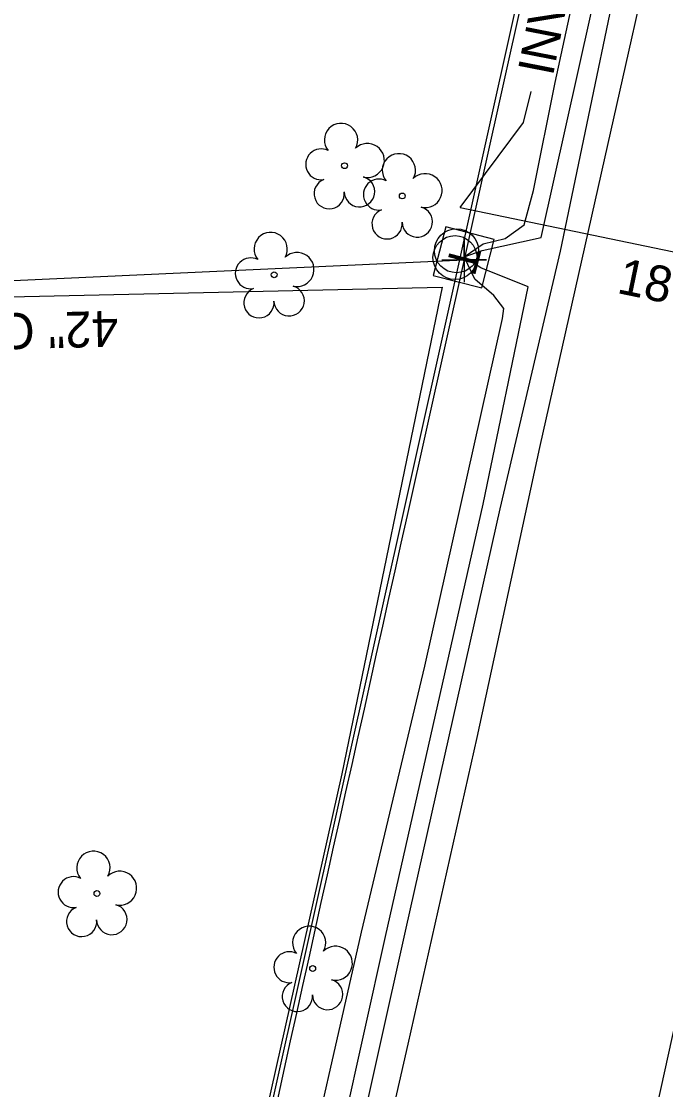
# Model space of a CAD drawing. Extents: x 1614611 to 1617571, y 898867 to 905462.
# Drawn here: x 1616262.4 to 1616334.4, y 900246.3 to 900365.7 of the extents above; entities that cross this region are included whole.
import ezdxf

# ---------------------------------------------------------------- set-up
doc = ezdxf.new("R2010")
doc.units = 0
for name, color, linetype in [('Exist Other Culture Fence Line', 7, 'Continuous'), ('Exist Other Culture Fence Line Text', 7, 'Continuous'), ('Exist Structure Minor Pipes RCP 18 Inch Invert', 7, 'Continuous'), ('Exist Utilities Gas UG Line SUE LOS B', 7, 'Continuous'), ('Exist Utilities Other Pole CELL', 7, 'Continuous'), ('Exist Utilities Telephone Pedestal CELL', 7, 'Continuous'), ('Exist Utilities Telephone UG Cable SUE LOS B', 7, 'Continuous'), ('Exist Utilities Telephone UG Cable SUE LOS C', 7, 'Continuous'), ('Exist Utilities Telephone UG FO SUE LOS C', 7, 'Continuous'), ('Exist Utilities Water UG Line SUE LOS B', 7, 'Continuous'), ('Exist Vegetation Tree CELL', 7, 'Continuous'), ('Prop Drainage Structure Drop Inlet Grate 3 Narrow Slots and Sag Grates 840 24 Label', 7, 'Continuous'), ('Prop Drainage Structure Pipe Alternate 12in Label', 7, 'Continuous'), ('Prop Drainage Structure Pipe Alternate 30in Label', 7, 'Continuous'), ('Prop Drainage Structure Tops and Inverts LABEL', 7, 'Continuous'), ('Prop Earthen Structure Head Ditch Label', 7, 'Continuous'), ('Prop Erosion Embankment Toe Protection with Rip Rap 3 Detail CELL', 7, 'Continuous'), ('Scratch_Level_9', 7, 'Continuous')]:
    doc.layers.add(name, color=color, linetype=linetype)

msp = doc.modelspace()

# ---------------------------------------------------------------- linework, layer by layer
at = {"layer": 'Exist Other Culture Fence Line'}
msp.add_lwpolyline([(1616185.76, 900206.96), (1616171.64, 900210.69), (1616180.06, 900246.24), (1616199.38, 900333.73), (1616261.08, 900334.91), (1616309.42, 900336), (1616298.22, 900281.63), (1616288.21, 900236.88), (1616274.6, 900174.45), (1616266.9, 900175.88)], dxfattribs=at)
at = {"layer": 'Exist Utilities Gas UG Line SUE LOS B'}
msp.add_lwpolyline([(1616228.95, 899933.49), (1616238.93, 899978.7), (1616250.88, 900021.2), (1616259.71, 900057.93), (1616268.22, 900097.82), (1616270.1, 900108.73), (1616270.66, 900110.37), (1616273.78, 900123.94), (1616283.72, 900168.25), (1616296.04, 900222.38), (1616305.4, 900264.37), (1616315.91, 900311.24), (1616322.64, 900340.02), (1616331.7, 900383.47)], dxfattribs=at)
at = {"layer": 'Exist Utilities Other Pole CELL'}
for centre in [(1616311.03, 900340.06), (1616310.86, 900339.29)]:
    msp.add_circle(centre, 2.46, dxfattribs=at)
at = {"layer": 'Exist Utilities Telephone Pedestal CELL'}
msp.add_line((1616311.89, 900339.38), (1616311.89, 900339.38), dxfattribs=at)
msp.add_lwpolyline([(1616309.84, 900342.73), (1616308.43, 900337.31), (1616313.84, 900335.91), (1616315.25, 900341.32), (1616309.84, 900342.73)], dxfattribs=at)
at = {"layer": 'Exist Utilities Telephone UG Cable SUE LOS B'}
for points in [[(1616311.89, 900339.38), (1616313.9, 900340.07), (1616320.48, 900341.52), (1616330.19, 900385.17), (1616339.86, 900427.66), (1616349.26, 900467.52), (1616357.77, 900508.45), (1616369.98, 900559.03), (1616380.18, 900605.35), (1616389.67, 900649.4), (1616394.6, 900671.02), (1616386.81, 900681.58), (1616386.12, 900682.91)], [(1616244.2, 900051.3), (1616247.08, 900051.95), (1616254.34, 900051.12), (1616261.35, 900056.95), (1616270.62, 900097.78), (1616272.63, 900108.4), (1616271.69, 900124.33), (1616281.5, 900168.7), (1616293.72, 900221.15), (1616303.1, 900263.43), (1616314, 900311.75), (1616319.02, 900336.01), (1616313.74, 900338.14), (1616311.89, 900339.38)]]:
    msp.add_lwpolyline(points, dxfattribs=at)
at = {"layer": 'Exist Utilities Telephone UG Cable SUE LOS C'}
for points in [[(1616311.89, 900339.38), (1616314.01, 900340.84), (1616316.47, 900341.41), (1616318.59, 900342.95), (1616319.62, 900346.79), (1616322.06, 900358.85), (1616329.91, 900395.1), (1616341.14, 900444.69), (1616355.44, 900509.82), (1616367.01, 900558.72), (1616375.12, 900596.41), (1616387.27, 900649.36), (1616391.96, 900670.07), (1616389.65, 900673.27), (1616386.07, 900679.68), (1616386.12, 900682.91)], [(1616244.2, 900051.3), (1616248.43, 900052.69), (1616253.12, 900054.18), (1616256.06, 900055.79), (1616257.99, 900061.57), (1616266.68, 900088.03), (1616271.15, 900108.67), (1616270.12, 900124.07), (1616271.06, 900129.11), (1616277.99, 900165.03), (1616284.33, 900194.68), (1616292.87, 900230.63), (1616300.4, 900263.94), (1616307.49, 900293.65), (1616316.18, 900332.48), (1616316.31, 900333.6), (1616315.2, 900335.07), (1616313.08, 900336.87), (1616311.89, 900339.38)]]:
    msp.add_lwpolyline(points, dxfattribs=at)
at = {"layer": 'Exist Utilities Telephone UG FO SUE LOS C'}
msp.add_line((1616246.03, 900045.13), (1616403.99, 900755.27), dxfattribs=at)
at = {"layer": 'Exist Utilities Water UG Line SUE LOS B'}
msp.add_lwpolyline([(1616263.66, 899921.5), (1616269.73, 899949.09), (1616273.73, 899969.37), (1616281.36, 900005.29), (1616288.43, 900036.76), (1616298.97, 900086.16), (1616304.15, 900111.94), (1616312.34, 900147.74), (1616321.8, 900194.38), (1616329.08, 900224.67), (1616335.91, 900255.64), (1616338.25, 900266.44), (1616344.58, 900294.92), (1616354.08, 900334.27), (1616364.03, 900380.59)], dxfattribs=at)
at = {"layer": 'Exist Vegetation Tree CELL'}
for p, q in [((1616298.52, 900349.56), (1616298.52, 900349.56)), ((1616304.97, 900346.18), (1616304.97, 900346.18)), ((1616290.66, 900337.37), (1616290.66, 900337.37)), ((1616270.86, 900268.24), (1616270.86, 900268.24)), ((1616294.96, 900259.86), (1616294.96, 900259.86))]:
    msp.add_line(p, q, dxfattribs=at)
for centre in [(1616298.52, 900349.56), (1616304.97, 900346.18), (1616290.66, 900337.37), (1616270.86, 900268.24), (1616294.96, 900259.86)]:
    msp.add_circle(centre, 0.326, dxfattribs=at)
for centre, radius, start, end in [((1616298.13, 900352.43), 1.86, 330.1651, 219.7134), ((1616295.91, 900349.71), 1.73, 62.6636, 279.3457), ((1616301.07, 900350.14), 1.9, 257.1011, 134.1999), ((1616304.59, 900349.05), 1.86, 330.1651, 219.7134), ((1616296.81, 900346.43), 1.69, 111.5671, 6.231), ((1616300.19, 900346.66), 1.7, 181.2822, 74.56), ((1616302.36, 900346.33), 1.73, 62.6636, 279.3457), ((1616307.52, 900346.77), 1.9, 257.1011, 134.1999), ((1616303.27, 900343.06), 1.69, 111.5671, 6.231), ((1616306.64, 900343.28), 1.7, 181.2822, 74.56), ((1616290.27, 900340.25), 1.86, 330.1651, 219.7134), ((1616293.21, 900337.96), 1.9, 257.1011, 134.1999), ((1616288.05, 900337.53), 1.73, 62.6636, 279.3457), ((1616292.33, 900334.47), 1.7, 181.2822, 74.56), ((1616288.96, 900334.25), 1.69, 111.5671, 6.231), ((1616270.47, 900271.12), 1.86, 330.1651, 219.7134), ((1616273.4, 900268.83), 1.9, 257.1011, 134.1999), ((1616268.25, 900268.4), 1.73, 62.6636, 279.3457), ((1616269.15, 900265.12), 1.69, 111.5671, 6.231), ((1616272.53, 900265.34), 1.7, 181.2822, 74.56), ((1616294.57, 900262.73), 1.86, 330.1651, 219.7134), ((1616297.5, 900260.45), 1.9, 257.1011, 134.1999), ((1616292.35, 900260.01), 1.73, 62.6636, 279.3457), ((1616293.25, 900256.74), 1.69, 111.5671, 6.231), ((1616296.63, 900256.96), 1.7, 181.2822, 74.56)]:
    msp.add_arc(centre, radius, start, end, dxfattribs=at)
at = {"layer": 'Prop Drainage Structure Pipe Alternate 12in Label'}
msp.add_lwpolyline([(1616311.43, 900344.89), (1616318.51, 900354.4), (1616319.37, 900357.86)], dxfattribs=at)
at = {"layer": 'Prop Drainage Structure Pipe Alternate 30in Label'}
msp.add_lwpolyline([(1615986.05, 900324.09), (1616311.87, 900339.06)], dxfattribs=at)
at = {"layer": 'Prop Drainage Structure Tops and Inverts LABEL'}
msp.add_line((1616311.87, 900339.06), (1616311.87, 900339.06), dxfattribs=at)
msp.add_lwpolyline([(1616309.37, 900339.06), (1616314.37, 900339.06), (1616311.87, 900339.06), (1616311.87, 900341.56), (1616311.87, 900336.56)], dxfattribs=at)
at = {"layer": 'Prop Earthen Structure Head Ditch Label'}
msp.add_line((1616363.48, 900570.98), (1616305.51, 900310.48), dxfattribs=at)
msp.add_arc((1713946.87, 878581.13), 100030, 167.4537079, 167.5697278, dxfattribs=at)
at = {"layer": 'Prop Erosion Embankment Toe Protection with Rip Rap 3 Detail CELL'}
msp.add_line((1616311.43, 900344.89), (1616365.86, 900333.61), dxfattribs=at)
at = {"layer": 'Scratch_Level_9'}
msp.add_lwpolyline([(1616277.78, 900124.91), (1616283.67, 900152.17), (1616291.12, 900186.08), (1616298.45, 900219.92), (1616305.64, 900251.41), (1616313.34, 900285.67), (1616320.34, 900318.08), (1616327.24, 900348.71), (1616334.4, 900380.72), (1616342.13, 900414.51), (1616348.75, 900444.16), (1616354.62, 900470.67), (1616359.82, 900493.8), (1616362.54, 900506.97)], dxfattribs=at)

# ---------------------------------------------------------------- texts
at = {"layer": 'Exist Other Culture Fence Line Text'}
msp.add_text('42" CHL', height=4, rotation=181.4272, dxfattribs=at).set_placement((1616273.19, 900333.36))
at = {"layer": 'Exist Structure Minor Pipes RCP 18 Inch Invert'}
msp.add_text("INV=962.06'", height=4, rotation=78.9184, dxfattribs=at).set_placement((1616321.79, 900359.46))
at = {"layer": 'Exist Utilities Telephone Pedestal CELL'}
msp.add_text('T', height=3.42, rotation=255.4334, dxfattribs=at).set_placement((1616310.51, 900340.91))
at = {"layer": 'Prop Drainage Structure Drop Inlet Grate 3 Narrow Slots and Sag Grates 840 24 Label'}
msp.add_text('18" RCP', height=4, rotation=348.2843, dxfattribs=at).set_placement((1616328.83, 900335.36))

doc.saveas('drawing.dxf')
